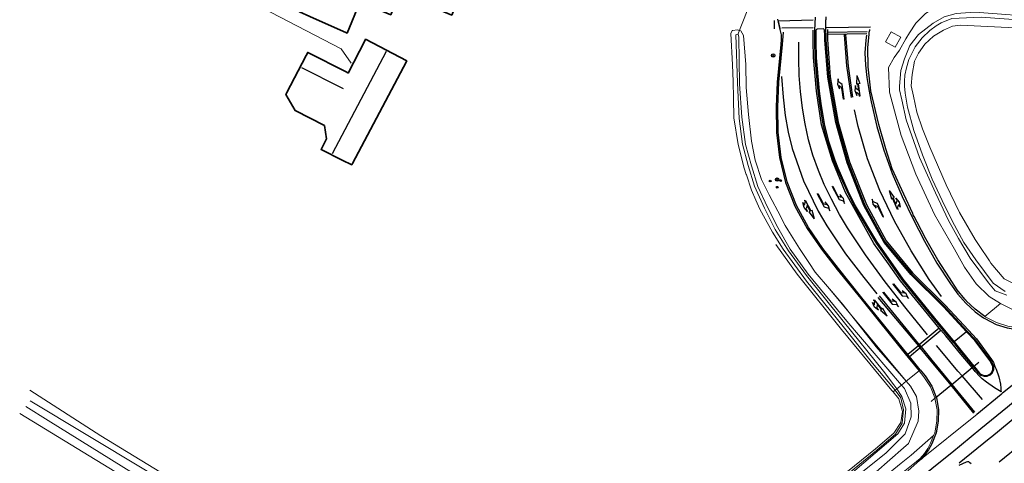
# Model space of a CAD drawing. Header units: metres. Extents: x 169249 to 194689, y 406250 to 412203.
# Tile 348 of 442: x 188793 to 189029, y 411296 to 411403. Entities that reach past the tile are written whole.
import ezdxf

# ---------------------------------------------------------------- set-up
doc = ezdxf.new("R2010")
doc.units = ezdxf.units.M
doc.linetypes.add('BGT_NLCS_N264$0$AM-AS', pattern=[16, 10, -2, 2, -2])
doc.layers.get('0').update_dxf_attribs({"linetype": 'CONTINUOUS'})
for name, color, linetype, lineweight in [('BGT_NLCS_N264$0$B-WE-AM-AS_KUNSTWERK_DUIKER-GV', 252, 'BGT_NLCS_N264$0$AM-AS', 18), ('BGT_NLCS_N264$0$B-WE-FV-GELEIDING_WILDRASTER-G', 252, 'CONTINUOUS', 18), ('BGT_NLCS_N264$0$B-WE-GW-WATERGANG_INSTEEK-G', 252, 'CONTINUOUS', 18), ('BGT_NLCS_N264$0$B-WE-GW-WATERGANG_SLOOT_BODEM-G', 252, 'CONTINUOUS', 18), ('BGT_NLCS_N264$0$B-WE-GW-WATERGANG_WATERLIJN-G', 252, 'CONTINUOUS', 18), ('BGT_NLCS_N264$0$B-WE-OG-TOPOGRAFIE_BEBOUWING-G', 252, 'CONTINUOUS', 35), ('BGT_NLCS_N264$0$B-WE-OG-TOPOGRAFIE_TERREIN_ONBEGROEID-GV', 252, 'CONTINUOUS', 18), ('BGT_NLCS_N264$0$B-WE-OG-TOPOGRAFIE_WATER-GV', 252, 'CONTINUOUS', 18), ('BGT_NLCS_N264$0$B-WE-OG-TOPOGRAFIE_WEG_BERM-GV', 252, 'CONTINUOUS', 18), ('BGT_NLCS_N264$0$B-WE-OG-TOPOGRAFIE_WEG_RIJWEG-GV', 252, 'CONTINUOUS', 18), ('BGT_NLCS_N264$0$B-WE-OG-TOPOGRAFIE_WEG_VERHARD-G', 252, 'CONTINUOUS', 18), ('BGT_NLCS_N264$0$B-WE-VW-BEWEGWIJZERING_DRAAGCONSTRUCTIE-S', 252, 'CONTINUOUS', 25), ('BGT_NLCS_N264$0$B-WE-VW-MARKERING_PIJL-S', 252, 'CONTINUOUS', 25), ('X-XX-AL-REFERENTIE-G', 7, 'CONTINUOUS', 18)]:
    doc.layers.add(name, color=color, linetype=linetype, lineweight=lineweight)
for name, color, linetype in [('BGT_NLCS_N264$0$B-WE-KG-KADASTRAAL_NOK-G', 252, 'CONTINUOUS'), ('BGT_NLCS_N264$0$B-WE-OG-TOPOGRAFIE_WEG_RIJWEG-G', 252, 'CONTINUOUS'), ('BGT_NLCS_N264$0$B-WE-OG-TOPOGRAFIE_WEG_VERKEERSEILAND-GV', 252, 'CONTINUOUS'), ('BGT_NLCS_N264$0$B-WE-VH-KANTOPSLUITING-G', 252, 'CONTINUOUS'), ('BGT_NLCS_N264$0$B-WE-VW-BEWEGWIJZERING_DRAAGCONSTRUCTIE_PORTAAL_POER-G', 252, 'CONTINUOUS'), ('BGT_NLCS_N264$0$B-WE-VW-MARKERING-G', 252, 'CONTINUOUS'), ('BGT_NLCS_N264$0$B-WE-VW-VERKEERSTEKEN_DRAAGCONSTRUCTIE-S', 252, 'CONTINUOUS')]:
    doc.layers.add(name, color=color, linetype=linetype)

# ---------------------------------------------------------------- blocks, each defined once
blk = doc.blocks.new('BGT_NLCS_N264$0$SIE-WEG_WEGWIJZER-SO')
for q in [(-0.29, -0.29), (0, 0.41), (0.29, -0.29)]:
    blk.add_line((0, 0), q)
blk.add_circle((0, 0), 0.413)
blk = doc.blocks.new('BGT_NLCS_N264$0$B-SVW-MARKERING_PIJL_COMBI_RD_RA_5.0')
for p, q in [((0, 0.07), (2.95, 0.07)), ((0, -0.08), (0, 0.07)), ((5, 0), (2.95, 0.38)), ((2.95, 0.38), (2.95, 0.07)), ((5, 0), (2.95, -0.37)), ((0, -0.08), (0.35, -0.08)), ((0.25, -0.68), (0.95, -0.68)), ((1.45, -0.97), (0.25, -0.68)), ((0.35, -0.08), (0.95, -0.68)), ((1.35, -0.08), (2.95, -0.08)), ((1.35, -0.08), (1.95, -0.68)), ((2.65, -0.68), (1.45, -0.97)), ((1.95, -0.68), (2.65, -0.68)), ((2.95, -0.08), (2.95, -0.37))]:
    blk.add_line(p, q)
blk = doc.blocks.new('BGT_NLCS_N264$0$B-SVW-MARKERING_PIJL_LA_5.0')
for p, q in [((0, 0.07), (2.7, 0.07)), ((0, -0.08), (0, 0.07)), ((3.8, 0.97), (2.6, 0.67)), ((2.6, 0.67), (3.3, 0.67)), ((2.7, 0.07), (3.3, 0.67)), ((3.55, -0.08), (4.3, 0.67)), ((5, 0.67), (3.8, 0.97)), ((4.3, 0.67), (5, 0.67)), ((0, -0.08), (3.55, -0.08))]:
    blk.add_line(p, q)
blk = doc.blocks.new('BGT_NLCS_N264$0$B-SVW-MARKERING_PIJL_COMBI_RD_LA_5.0')
for p, q in [((0, 0.07), (0.35, 0.07)), ((0, 0.07), (0, -0.08)), ((1.45, 0.97), (0.25, 0.67)), ((0.25, 0.67), (0.95, 0.67)), ((0.35, 0.07), (0.95, 0.67)), ((1.35, 0.07), (1.95, 0.67)), ((1.35, 0.07), (2.95, 0.07)), ((2.65, 0.67), (1.45, 0.97)), ((1.95, 0.67), (2.65, 0.67)), ((2.95, 0.07), (2.95, 0.37)), ((5, 0), (2.95, 0.37)), ((0, -0.08), (2.95, -0.08)), ((5, 0), (2.95, -0.38)), ((2.95, -0.38), (2.95, -0.08))]:
    blk.add_line(p, q)
blk = doc.blocks.new('BGT_NLCS_N264$0$SIE-WEG_VERKEERSBORD_PAAL-SO')
blk.add_line((-0.3, 0), (0.3, 0))
for radius in [0.2, 0.0745]:
    blk.add_circle((0, 0), radius)
blk = doc.blocks.new('BGT_NLCS_N264')
at = {"layer": 'BGT_NLCS_N264$0$B-WE-AM-AS_KUNSTWERK_DUIKER-GV'}
blk.add_line((188965.34, 411399.13, 10.6), (188969.32, 411409.3, 11.62), dxfattribs=at)
at = {"layer": 'BGT_NLCS_N264$0$B-WE-FV-GELEIDING_WILDRASTER-G'}
for points in [[(188974.42, 411348.8, 10.98), (188979.57, 411341.69, 10.86), (188990.2, 411328.46, 10.97), (189002.27, 411313.85, 11.01), (189002.57, 411313.49, 11)], [(189002.57, 411313.49, 11), (189003.95, 411311.85, 10.95), (189004.77, 411308.85, 10.86), (189004.39, 411306.16, 10.86), (189002.7, 411303.62, 10.92), (188998.34, 411299.84, 10.95), (188986.61, 411290.39, 11.02)]]:
    blk.add_polyline3d(points, dxfattribs=at)
at = {"layer": 'BGT_NLCS_N264$0$B-WE-GW-WATERGANG_INSTEEK-G'}
for points in [[(189028.32, 411334.65, 11.37), (189025.59, 411336.37, 11.52), (189022.45, 411339.4, 11.49), (189019.7, 411343.37, 11.5), (189017.27, 411347.68, 11.51), (189012.5, 411356.04, 11.45), (189007.96, 411365.66, 11.4), (189004.45, 411374.96, 11.37), (189003.21, 411379.66, 11.42), (189001.71, 411385.32, 11.48), (189001.42, 411391.23, 11.46), (189002.78, 411393.62, 11.44), (189003.43, 411394.48, 11.44), (189004.12, 411395.41, 11.43), (189005.57, 411398.11, 11.41), (189006.52, 411399.56, 11.4), (189008.01, 411401.82, 11.38), (189010.3, 411404.14, 11.36), (189012.62, 411405.62, 11.41), (189014.98, 411406.65, 11.48), (189017.8, 411407.1, 11.49), (189023.71, 411407.13, 11.42), (189040.2, 411406.04, 11.45)], [(189034.96, 411400.59, 11.37), (189018.74, 411401.37, 11.36), (189016.79, 411401.1, 11.38), (189014.65, 411400.16, 11.42), (189012.27, 411398.76, 11.38), (189010.17, 411396.84, 11.36), (189008.64, 411394.69, 11.37), (189007.68, 411392.74, 11.37), (189007.12, 411389.52, 11.36), (189006.88, 411386.83, 11.36), (189007.47, 411384.33, 11.33), (189008.24, 411380.51, 11.3), (189009.6, 411376.52, 11.29), (189011.33, 411372.13, 11.28), (189015.25, 411363.1, 11.38), (189018.43, 411356.51, 11.39), (189022.24, 411350.04, 11.4), (189023.18, 411348.61, 11.4), (189025.64, 411344.88, 11.4), (189025.99, 411344.36, 11.4), (189029.13, 411340.63, 11.39), (189031.87, 411339.22, 11.39)], [(189003.05, 411313.89, 10.92), (188997.62, 411320.39, 11.05), (188995.39, 411323.18, 11.05), (188990.55, 411329.21, 11.06), (188981.77, 411340, 11.07), (188976.22, 411347.7, 11.19), (188973.62, 411351.78, 11.1), (188970.63, 411357.28, 11.11), (188969.67, 411359.45, 11.1), (188968.61, 411361.86, 11.09), (188967.38, 411365.5, 11.08), (188967.34, 411365.61, 11.08), (188966.85, 411367.07, 11.07), (188965.39, 411372.8, 11.07), (188964.41, 411379.17, 11.07), (188964.32, 411383.91, 11.06), (188964.23, 411387.86, 11.06), (188964.03, 411391.89, 11.03), (188963.65, 411399.34, 10.98), (188964, 411400.12, 11.05), (188964.13, 411400.13, 11.06), (188965.22, 411400.23, 11.11), (188966.02, 411400.05, 11.13), (188966.7, 411398.93, 11.16), (188967.23, 411391.98, 11.22), (188967.34, 411386.4, 11.31), (188967.9, 411379.99, 11.27), (188968.58, 411373.6, 11.27), (188969.48, 411369.03, 11.26), (188970.98, 411364.38, 11.28), (188972.83, 411360.74, 11.34), (188973.54, 411359.33, 11.37), (188974.89, 411356.78, 11.32), (188976.69, 411353.36, 11.26), (188977.32, 411352.36, 11.26), (188980.14, 411347.84, 11.29), (188982.34, 411344.51, 11.23), (188983.85, 411342.23, 11.2), (188987.33, 411338.17, 11.26)], [(188987.33, 411338.17, 11.26), (188990.56, 411334.39, 11.31), (188992.38, 411332.1, 11.3)], [(188992.38, 411332.1, 11.3), (188998.53, 411324.34, 11.25), (189005.72, 411316.08, 11.35)], [(188795.68, 411313.93, 10.84), (188812.69, 411302.99, 10.66), (188828.65, 411293.23, 10.62), (188853.67, 411278.67, 10.73), (188864.22, 411272.13, 10.66), (188878.15, 411263.5, 10.58), (188892.33, 411254.61, 10.72), (188911.49, 411243.17, 10.66), (188920.22, 411238.1, 10.64), (188921.99, 411236.9, 10.84)], [(188917.09, 411233.46, 11.38), (188914.75, 411235.09, 11.55), (188912.77, 411236.6, 11.54), (188896.15, 411246.42, 11.55), (188859.7, 411268.04, 11.46), (188827.68, 411287.39, 11.58), (188822.19, 411290.7, 11.6), (188793.24, 411308.34, 11.4)]]:
    blk.add_polyline3d(points, dxfattribs=at)
at = {"layer": 'BGT_NLCS_N264$0$B-WE-GW-WATERGANG_SLOOT_BODEM-G'}
blk.add_line((189004.59, 411315.16, 10.53), (189003.46, 411314.22, 10.53), dxfattribs=at)
for points in [[(189029.8, 411336.66, 10.64), (189027.03, 411337.71, 10.64), (189025.39, 411339.66, 10.68), (189020.98, 411345.56, 10.69), (189018.25, 411350.23, 10.69), (189015.84, 411354.55, 10.69), (189012.7, 411361.18, 10.69), (189008.91, 411369.63, 10.69), (189005.7, 411378.68, 10.61), (189004.61, 411383.46, 10.61), (189004.06, 411385.89, 10.62), (189004.12, 411386.78, 10.61), (189004.4, 411390.54, 10.61), (189005.28, 411393.27, 10.57), (189006.6, 411396.53, 10.54), (189008.64, 411399.12, 10.53), (189012.13, 411401.85, 10.53), (189014.79, 411403.4, 10.52), (189017.67, 411404.17, 10.52), (189022.11, 411404.47, 10.5), (189039.18, 411403.23, 10.62)], [(189039.08, 411402.18, 10.74), (189023.64, 411403.3, 10.76), (189016.62, 411402.98, 10.76), (189014.05, 411401.9, 10.76), (189012.9, 411401.22, 10.75), (189011.36, 411400.09, 10.75), (189009.48, 411398.35, 10.76), (189007.82, 411396.17, 10.75), (189006.32, 411393.15, 10.75), (189005.76, 411391.13, 10.75), (189005.33, 411389.38, 10.75), (189005.29, 411387.99, 10.73), (189005.25, 411386.75, 10.72), (189005.43, 411385.09, 10.72), (189005.99, 411381.76, 10.7), (189007.51, 411376.11, 10.71), (189009.63, 411370.28, 10.7), (189011.94, 411364.51, 10.68), (189014.97, 411357.98, 10.68), (189017.29, 411353.48, 10.67), (189019.54, 411349.28, 10.67), (189022.37, 411345.11, 10.67), (189026.57, 411339.53, 10.68), (189029.39, 411337.53, 10.67)], [(189003.46, 411314.22, 10.53), (189002.71, 411315.22, 10.55), (189000.27, 411318.48, 10.65), (188990.55, 411330.42, 10.64), (188981.76, 411341.36, 10.62), (188977.46, 411347.33, 10.59), (188974.31, 411352.42, 10.62), (188971.74, 411357.52, 10.57), (188969.36, 411362.83, 10.59), (188967.82, 411367.75, 10.59), (188966.49, 411372.88, 10.57), (188965.64, 411378.98, 10.56), (188965.26, 411387.52, 10.55), (188964.89, 411399.07, 10.55), (188965.06, 411399.16, 10.56), (188965.4, 411399.23, 10.56), (188965.62, 411398.46, 10.56), (188965.74, 411387.35, 10.58), (188966.32, 411379.32, 10.58), (188967.21, 411372.75, 10.59), (188968.59, 411367.63, 10.59), (188970.14, 411362.72, 10.62), (188972.42, 411357.76, 10.63), (188974.89, 411352.86, 10.62), (188977.92, 411347.67, 10.62), (188982.19, 411341.68, 10.63), (188991.45, 411330.47, 10.64), (189004.59, 411315.16, 10.53)]]:
    blk.add_polyline3d(points, dxfattribs=at)
at = {"layer": 'BGT_NLCS_N264$0$B-WE-GW-WATERGANG_WATERLIJN-G'}
for points in [[(188920.99, 411235.72, 10.01), (188920.8, 411236.11, 10.13), (188920.28, 411236.92, 10.14), (188918.87, 411237.73, 10.15), (188918.67, 411237.85, 10.15), (188907.48, 411244.32, 10.2), (188879.86, 411260.82, 10.2), (188854.88, 411275.83, 10.11), (188822.96, 411294.97, 10.09), (188795.77, 411311.37, 10.09)], [(188794.72, 411309.99, 10.08), (188800.08, 411306.67, 10.09), (188822.86, 411292.56, 10.13), (188846.84, 411278.27, 10.18), (188853.86, 411274.08, 10.19), (188856.62, 411272.4, 10.19), (188868.78, 411265, 10.19), (188874.7, 411261.39, 10.19), (188880.55, 411257.83, 10.2), (188910.51, 411239.44, 10.15), (188918.41, 411234.17, 10.16), (188920.17, 411233.87, 10.29)]]:
    blk.add_polyline3d(points, dxfattribs=at)
at = {"layer": 'BGT_NLCS_N264$0$B-WE-KG-KADASTRAAL_NOK-G'}
blk.add_line((188881.03, 411395.09, 16.85), (188868.1, 411370.52, 16.9), dxfattribs=at)
blk.add_polyline3d([(188870.8, 411386.08, 16.69), (188870.34, 411386.32, 16.69), (188860.85, 411391.16, 16.71)], dxfattribs=at)
at = {"layer": 'BGT_NLCS_N264$0$B-WE-OG-TOPOGRAFIE_BEBOUWING-G'}
for points in [[(188900.95, 411414.06, 15.72), (188896.79, 411403.78, 15.79), (188888.36, 411407.28, 15.77), (188889.44, 411409.96, 15.74), (188889.47, 411410.05, 15.73), (188889.32, 411410.1, 14.69), (188885.85, 411411.62, 14.67), (188885.45, 411411.79, 19.63), (188885.39, 411411.65, 19.55), (188882.16, 411403.87, 15.07), (188875.91, 411406.46, 14.98), (188875.82, 411406.22, 14.3), (188874.9, 411406.61, 14.36), (188874.71, 411406.67, 14.89), (188871.69, 411399.46, 14.96), (188871.57, 411399.51, 14.95), (188862.8, 411403.42, 14.94), (188860.27, 411404.55, 14.94), (188861.07, 411406.5, 15)], [(188866.26, 411377.32, 14.67), (188859.29, 411380.9, 14.69), (188857.01, 411384.79, 15.18), (188857.14, 411385.05, 15.18), (188861.89, 411394.12, 15.42), (188862.26, 411394.82, 15.44), (188871.46, 411390.17, 15.36), (188871.91, 411389.91, 15.27), (188871.93, 411389.9, 15.27), (188876.02, 411397.78, 15.05), (188876.12, 411397.98, 15.05), (188885.98, 411392.79, 14.9), (188885.19, 411391.31, 14.9), (188872.99, 411368.22, 14.93), (188872.83, 411367.91, 14.93), (188870.51, 411369.06, 15.2), (188865.45, 411371.56, 15.8), (188866.78, 411374.17, 15.79), (188866.26, 411377.32, 14.67)]]:
    blk.add_polyline3d(points, dxfattribs=at)
at = {"layer": 'BGT_NLCS_N264$0$B-WE-OG-TOPOGRAFIE_TERREIN_ONBEGROEID-GV', "linetype": 'Continuous'}
blk.add_line((189002.57, 411313.49, 11), (189003.05, 411313.89, 10.92), dxfattribs=at)
at = {"layer": 'BGT_NLCS_N264$0$B-WE-OG-TOPOGRAFIE_WATER-GV'}
for p, q in [((188992.38, 411332.1, 3.94), (188987.33, 411338.17, 1.13)), ((189005.72, 411316.08, 11.35), (188992.38, 411332.1, 3.94)), ((189005.72, 411316.08, 11.35), (189004.59, 411315.16, 10.53)), ((189003.46, 411314.22, 10.53), (189003.05, 411313.89, 10.92))]:
    blk.add_line(p, q, dxfattribs=at)
for points in [[(189028.32, 411334.65, 11.37), (189031.17, 411333.21, 11.35), (189037.46, 411333.62, 11.36), (189039.52, 411334.37, 11.44)], [(189008.16, 411312.4, 11.41), (189006.73, 411314.87, 11.35), (189005.72, 411316.08, 11.35)], [(189004.59, 411315.16, 10.53), (189005.26, 411314.36, 10.52), (189006.81, 411310.8, 10.57), (189006.91, 411307.54, 10.56), (189005.46, 411303.44, 10.58), (189000.88, 411298.91, 10.58), (188988.31, 411288.85, 10.61), (188930.85, 411241.18, 10.55), (188925.05, 411236.71, 10.6), (188924.79, 411236.77, 10.57), (188924.6, 411237.13, 10.54), (188924.68, 411237.59, 10.53), (188926.07, 411239.43, 10.51), (188928.65, 411241.66, 10.54), (188934.26, 411246.02, 10.56), (188987.37, 411289.7, 10.56), (188992.83, 411294.2, 10.51), (189003.65, 411303.48, 10.53), (189005.26, 411306.01, 10.54), (189005.63, 411309.42, 10.52), (189004.67, 411312.44, 10.54), (189003.46, 411314.22, 10.53)], [(189003.05, 411313.89, 10.92), (189004.37, 411312.1, 10.94), (189005.05, 411309.21, 10.94), (189004.76, 411305.98, 10.95), (189003.16, 411303.37, 10.82), (188998.56, 411299.47, 10.79), (188986.96, 411289.93, 10.85)], [(188926.4, 411235.75, 11.38), (188931.77, 411240.07, 11.38), (188944.28, 411250.03, 11.56), (188957.57, 411261.27, 11.52), (188961.92, 411264.62, 11.56), (188975.51, 411275.67, 11.65), (188984.93, 411283.62, 11.55), (188998.5, 411294.33, 11.6), (189005.04, 411300.12, 11.62), (189006.27, 411301.15, 11.58), (189008.53, 411306.53, 11.52), (189008.73, 411308.88, 11.52), (189008.16, 411312.4, 11.41)]]:
    blk.add_polyline3d(points, dxfattribs=at)
at = {"layer": 'BGT_NLCS_N264$0$B-WE-OG-TOPOGRAFIE_WEG_BERM-GV'}
for p, q in [((189024.53, 411331.54, 11.6), (189028.32, 411334.65, 11.37)), ((189008.77, 411318.59, 11.5), (189005.72, 411316.08, 11.35))]:
    blk.add_line(p, q, dxfattribs=at)
blk.add_polyline3d([(188903.3, 411213.47, 11.69), (188924.28, 411230.6, 11.69), (188933.45, 411238.22, 11.74), (188942.65, 411245.69, 11.77), (188944.98, 411247.58, 11.78), (188954.04, 411255.01, 11.78), (188963.36, 411262.64, 11.79), (188977.04, 411273.95, 11.81), (188986.13, 411281.38, 11.8), (188990.77, 411285.19, 11.83), (189004.49, 411296.46, 11.86), (189006.91, 411298.38, 11.85), (189012.26, 411303.05, 11.78)], dxfattribs=at)
at = {"layer": 'BGT_NLCS_N264$0$B-WE-OG-TOPOGRAFIE_WEG_RIJWEG-G'}
blk.add_line((188974.97, 411402.34, 11.71), (188975.37, 411400.59, 11.72), dxfattribs=at)
for points in [[(188974.88, 411402.77, 11.7), (188975.44, 411400.32, 11.71), (188975.72, 411399.03, 11.73), (188975.76, 411397.91, 11.72), (188975.62, 411396.74, 11.75), (188974.76, 411387.75, 11.7), (188974.54, 411381.8, 11.66), (188974.62, 411375.69, 11.61), (188975.34, 411369.66, 11.59), (188976.73, 411363.64, 11.56), (188978.99, 411357.98, 11.55), (188981.93, 411352.64, 11.54), (188985.38, 411347.67, 11.55), (188989.14, 411342.87, 11.56), (188994.78, 411335.85, 11.52), (189005.78, 411322.22, 11.49), (189006.2, 411321.76, 11.5), (189008.77, 411318.59, 11.5)], [(189016.99, 411325.34, 11.8), (189012.32, 411331.05, 11.8), (189004.69, 411340.38, 11.81), (188998.38, 411349.36, 11.86), (188993.28, 411358, 11.89), (188991.51, 411361.6, 11.91), (188989.07, 411367.12, 11.92), (188988.38, 411368.96, 11.92), (188986.76, 411373.72, 11.93), (188985.81, 411377.65, 11.95), (188984.98, 411382.59, 11.96), (188984.59, 411385.55, 11.95), (188983.88, 411393.55, 11.97), (188983.8, 411397.56, 11.98), (188983.77, 411398.57, 11.96), (188983.76, 411400.16, 11.97), (188983.92, 411403.3, 11.98)], [(188986.41, 411403.33, 11.97), (188986.39, 411401.73, 11.97)], [(188986.39, 411401.73, 11.97), (188986.37, 411400.21, 11.97), (188986.42, 411398.91, 11.96), (188986.41, 411397.88, 11.95), (188987.17, 411388.92, 11.95), (188989.05, 411378.09, 11.93), (188991.77, 411368.48, 11.9), (188995.79, 411358.24, 11.87), (189000.57, 411349.46, 11.86), (189006.93, 411341.76, 11.82), (189014.78, 411334.02, 11.77), (189020.32, 411328.08, 11.76)], [(189024.53, 411331.54, 11.6), (189022.19, 411333.33, 11.66), (189020.1, 411335.33, 11.65), (189020.03, 411335.39, 11.65), (189019.77, 411335.71, 11.65), (189017.88, 411337.97, 11.67), (189016.09, 411340.83, 11.66), (189013.24, 411345.16, 11.67), (189010.42, 411350.14, 11.64), (189008.29, 411354.17, 11.63), (189007.58, 411355.49, 11.63), (189007.39, 411355.93, 11.62), (189007.26, 411356.22, 11.62), (189005.14, 411360.9, 11.6), (189002.36, 411366.95, 11.57), (189002.35, 411366.97, 11.57), (189000.82, 411371.71, 11.55), (188999.16, 411377.59, 11.55), (188997.19, 411385.6, 11.58), (188996.61, 411391.35, 11.61), (188996.51, 411395.93, 11.66), (188996.78, 411399.22, 11.66), (188996.82, 411399.71, 11.66), (188996.94, 411400.21, 11.67), (188996.98, 411400.36, 11.67)]]:
    blk.add_polyline3d(points, dxfattribs=at)
at = {"layer": 'BGT_NLCS_N264$0$B-WE-OG-TOPOGRAFIE_WEG_RIJWEG-GV'}
for p, q in [((189028.76, 411313.29, 11.88), (189028.44, 411312.86, 11.85)), ((189009.26, 411297.42, 11.86), (189009.02, 411297.56, 11.86))]:
    blk.add_line(p, q, dxfattribs=at)
for points in [[(189039.1, 411329.14, 11.67), (189038.46, 411328.99, 11.67), (189035.68, 411328.72, 11.62), (189032.88, 411328.79, 11.59), (189030.04, 411329.25, 11.59), (189027.33, 411330.11, 11.6), (189024.74, 411331.39, 11.6), (189024.53, 411331.54, 11.6)], [(189020.32, 411328.08, 11.76), (189022.29, 411325.97, 11.75), (189025.86, 411321.13, 11.78), (189026.38, 411320.32, 11.78), (189026.66, 411319.63, 11.81), (189026.66, 411318.81, 11.83), (189026.36, 411318.08, 11.83), (189025.82, 411317.51, 11.84), (189025.11, 411317.2, 11.84), (189024.34, 411317.19, 11.82), (189023.61, 411317.47, 11.81), (189023.12, 411317.89, 11.8), (189022.48, 411318.65, 11.8), (189021.82, 411319.43, 11.81), (189021.73, 411319.54, 11.81)], [(189021.73, 411319.54, 11.81), (189018.66, 411323.3, 11.8), (189016.99, 411325.34, 11.8)], [(189008.77, 411318.59, 11.5), (189009.95, 411317.14, 11.5), (189011.55, 411314.75, 11.52), (189012.57, 411312.11, 11.59), (189012.59, 411311.99, 11.59)], [(189012.59, 411311.99, 11.59), (189013.14, 411309.25, 11.68), (189013, 411306.48, 11.73), (189012.53, 411303.74, 11.77), (189012.26, 411303.05, 11.78)], [(189022.65, 411308.13, 11.87), (189021.51, 411307.21, 11.87), (189009.72, 411297.79, 11.86), (189009.26, 411297.42, 11.86)], [(189012.26, 411303.05, 11.78), (189011.55, 411301.19, 11.8), (189010.9, 411299.98, 11.83), (189010.06, 411298.78, 11.84), (189009.48, 411298.09, 11.85), (189009.02, 411297.56, 11.86)], [(189009.02, 411297.56, 11.86), (189008.19, 411296.84, 11.85), (189005.75, 411294.9, 11.86), (188992.04, 411283.64, 11.83), (188987.39, 411279.83, 11.8), (188978.31, 411272.4, 11.81), (188964.64, 411261.1, 11.79), (188955.3, 411253.46, 11.78), (188946.24, 411246.03, 11.78), (188943.91, 411244.13, 11.77), (188934.72, 411236.67, 11.74), (188925.55, 411229.06, 11.69), (188904.56, 411211.92, 11.69)]]:
    blk.add_polyline3d(points, dxfattribs=at)
at = {"layer": 'BGT_NLCS_N264$0$B-WE-OG-TOPOGRAFIE_WEG_VERHARD-G'}
for points in [[(188872.67, 411392.27, 11.63), (188870.32, 411395.66, 11.63), (188851.38, 411405.55, 11.57), (188841.01, 411411.04, 11.55), (188845.81, 411419.93, 11.53), (188854.3, 411436.53, 11.55), (188860.77, 411451.05, 11.52), (188860.87, 411451.51, 11.47)], [(189002.07, 411399.77, 11.52), (189004.37, 411398.48, 11.51), (189003.01, 411396.06, 11.47), (189000.71, 411397.35, 11.5), (189002.07, 411399.77, 11.52)]]:
    blk.add_polyline3d(points, dxfattribs=at)
at = {"layer": 'BGT_NLCS_N264$0$B-WE-OG-TOPOGRAFIE_WEG_VERKEERSEILAND-GV'}
for p, q in [((189020.14, 411327.93, 11.87), (189017.17, 411325.49, 11.89)), ((189020.14, 411327.93, 11.87), (189020.32, 411328.08, 11.76)), ((189022.12, 411325.79, 11.87), (189020.14, 411327.93, 11.87)), ((189016.99, 411325.34, 11.8), (189017.17, 411325.49, 11.89))]:
    blk.add_line(p, q, dxfattribs=at)
for points in [[(189017.17, 411325.49, 11.89), (189018.82, 411323.47, 11.89), (189021.91, 411319.69, 11.91)], [(189021.91, 411319.69, 11.91), (189022.04, 411319.53, 11.91), (189022.46, 411319.01, 11.89), (189022.64, 411318.79, 11.88), (189023.29, 411318.01, 11.89), (189023.72, 411317.65, 11.9), (189024.36, 411317.4, 11.9), (189025.09, 411317.42, 11.92), (189025.71, 411317.72, 11.93), (189026.18, 411318.21, 11.94), (189026.45, 411318.86, 11.92), (189026.45, 411319.57, 11.91), (189026.2, 411320.19, 11.91), (189025.73, 411321.03, 11.89), (189025.56, 411321.25, 11.89), (189022.12, 411325.79, 11.87)]]:
    blk.add_polyline3d(points, dxfattribs=at)
at = {"layer": 'BGT_NLCS_N264$0$B-WE-VH-KANTOPSLUITING-G'}
blk.add_polyline3d([(189020.14, 411327.93, 11.87), (189014.64, 411333.88, 11.88), (189006.78, 411341.6, 11.92), (189000.38, 411349.34, 11.96), (188995.57, 411358.15, 11.98), (188991.55, 411368.41, 12), (188988.83, 411378.06, 12.04), (188986.9, 411388.89, 12.07), (188986.2, 411397.88, 12.08), (188986.16, 411398.92, 12.09), (188986.13, 411400.18, 12.09), (188986.04, 411400.35, 12.1), (188985.84, 411400.46, 12.09), (188984.35, 411400.44, 12.08), (188984.17, 411400.36, 12.08), (188984.03, 411400.15, 12.08), (188984.05, 411398.49, 12.07), (188984.03, 411397.54, 12.08), (188984.1, 411393.58, 12.08), (188984.8, 411385.58, 12.04), (188985.21, 411382.64, 12.04), (188986.01, 411377.71, 12.03), (188986.99, 411373.82, 12.04), (188988.55, 411369.05, 12.03), (188989.28, 411367.22, 12.03), (188991.7, 411361.7, 12.01), (188993.48, 411358.1, 11.99), (188998.54, 411349.51, 11.96), (189004.85, 411340.5, 11.93), (189012.49, 411331.2, 11.89), (189017.17, 411325.49, 11.89)], dxfattribs=at)
at = {"layer": 'BGT_NLCS_N264$0$B-WE-VW-BEWEGWIJZERING_DRAAGCONSTRUCTIE_PORTAAL_POER-G', "linetype": 'Continuous'}
for p, q in [((189021.91, 411319.69, 11.91), (189023.07, 411320.64, 11.96)), ((189019.07, 411317.34, 11.8), (189021.46, 411319.32, 11.9)), ((189021.46, 411319.32, 11.9), (189021.73, 411319.54, 11.91)), ((189021.73, 411319.54, 11.91), (189021.91, 411319.69, 11.91)), ((189016.61, 411315.31, 11.7), (189019.07, 411317.34, 11.8)), ((189012.9, 411312.24, 11.54), (189016.35, 411315.09, 11.69)), ((189016.35, 411315.09, 11.69), (189016.61, 411315.31, 11.7)), ((189011.64, 411311.2, 11.49), (189012.59, 411311.99, 11.53)), ((189012.59, 411311.99, 11.53), (189012.9, 411312.24, 11.54))]:
    blk.add_line(p, q, dxfattribs=at)
at = {"layer": 'BGT_NLCS_N264$0$B-WE-VW-MARKERING-G'}
for p, q in [((188974.02, 411402.5, 11.68), (188974.08, 411400.47, 11.64)), ((188997.12, 411400.9, 11.68), (188986.62, 411400.76, 11.93)), ((188986.81, 411399.71, 11.96), (188986.8, 411399.12, 11.96)), ((188996.25, 411399.29, 11.74), (188986.8, 411399.12, 11.96)), ((188986.81, 411399.71, 11.96), (188996.37, 411399.89, 11.73)), ((188998.92, 411336.13, 11.63), (189008.6, 411324.58, 11.61)), ((188999.21, 411336.52, 11.63), (189008.83, 411324.78, 11.62)), ((189013.62, 411328.78, 11.77), (189008.83, 411324.78, 11.62)), ((189009.23, 411324.31, 11.62), (189014.01, 411328.3, 11.77)), ((189014.01, 411328.3, 11.77), (189013.62, 411328.78, 11.77)), ((189008.6, 411324.58, 11.61), (189008.99, 411324.07, 11.62)), ((189008.99, 411324.07, 11.62), (189011.59, 411320.9, 11.66)), ((189011.59, 411320.9, 11.66), (189016.35, 411315.09, 11.76)), ((189011.84, 411321.11, 11.67), (189016.61, 411315.31, 11.75)), ((189016.35, 411315.09, 11.76), (189021.85, 411308.39, 11.86)), ((189016.61, 411315.31, 11.75), (189022.07, 411308.64, 11.85))]:
    blk.add_line(p, q, dxfattribs=at)
at = {"layer": 'BGT_NLCS_N264$0$B-WE-VW-MARKERING-G', "linetype": 'Continuous'}
for p, q in [((188975.01, 411402.42, 11.71), (188983.41, 411402.65, 11.95)), ((188983.37, 411400.74, 11.94), (188975.87, 411400.64, 11.75)), ((188986.39, 411402.62, 11.94), (188986.39, 411401.73, 11.94)), ((188986.39, 411401.73, 11.94), (188986.39, 411400.84, 11.93)), ((189008.6, 411324.58, 11.61), (189006.1, 411322.5, 11.52)), ((189006.46, 411322.01, 11.52), (189006.1, 411322.5, 11.52)), ((189006.46, 411322.01, 11.52), (189008.99, 411324.07, 11.62)), ((189009.05, 411318.82, 11.52), (189006.46, 411322.01, 11.52)), ((189023.98, 411311.69, 11.83), (189019.07, 411317.34, 11.74)), ((189028.76, 411313.29, 11.88), (189032.67, 411316.4, 11.85)), ((189028.44, 411312.86, 11.85), (189022.65, 411308.13, 11.87))]:
    blk.add_line(p, q, dxfattribs=at)
at = {"layer": 'BGT_NLCS_N264$0$B-WE-VW-MARKERING-G'}
for points in [[(188986.81, 411400.36, 11.95), (188986.81, 411400.21, 11.95), (188986.81, 411399.71, 11.96)], [(189013.62, 411328.78, 11.77), (189010.09, 411333.08, 11.79), (189004.29, 411340.1, 11.8), (189001.43, 411344.16, 11.82), (188997.97, 411349.05, 11.85), (188991.12, 411361.3, 11.87), (188988.03, 411368.86, 11.91), (188985.38, 411377.49, 11.93), (188984.16, 411385.57, 11.93), (188983.48, 411393.6, 11.95), (188983.39, 411397.62, 11.96), (188983.41, 411400.16, 11.95)], [(188986.8, 411399.12, 11.96), (188986.83, 411397.9, 11.93), (188987.46, 411388.97, 11.94), (188989.37, 411378.13, 11.9), (188992.11, 411368.6, 11.88), (188996.15, 411358.44, 11.85), (189000.85, 411349.69, 11.83), (189007.19, 411342.03, 11.79), (189015.02, 411334.3, 11.76), (189020.59, 411328.3, 11.74)], [(188992.55, 411384.01, 11.88), (188991.47, 411391.62, 11.85), (188990.91, 411399.03, 11.87)], [(188991.15, 411399.05, 11.87), (188991.75, 411391.51, 11.85), (188992.82, 411384.11, 11.84)], [(189016.68, 411325.09, 11.77), (189015.18, 411326.93, 11.78), (189014.01, 411328.3, 11.77)], [(189020.59, 411328.3, 11.74), (189022.54, 411326.2, 11.74), (189026.17, 411321.29, 11.76), (189026.58, 411320.52, 11.79), (189026.96, 411319.63, 11.8), (189027.28, 411318.93, 11.81), (189027.89, 411317.13, 11.85), (189028.27, 411315.38, 11.84), (189028.36, 411314.39, 11.86), (189028.39, 411313.81, 11.85), (189028.41, 411313.54, 11.84), (189026.84, 411314.52, 11.82), (189024.91, 411315.84, 11.8), (189023.87, 411316.63, 11.79), (189023.31, 411317.16, 11.77), (189022.22, 411318.41, 11.78), (189021.46, 411319.32, 11.77)], [(189021.46, 411319.32, 11.77), (189018.35, 411323.05, 11.76), (189016.68, 411325.09, 11.77)], [(189008.83, 411324.78, 11.62), (189008.84, 411324.77, 11.62), (189009.23, 411324.31, 11.62)], [(189009.23, 411324.31, 11.62), (189009.24, 411324.29, 11.62), (189011.84, 411321.11, 11.67)], [(189021.23, 411296.26, 12.03), (189020.97, 411296.55, 12.03), (189020.71, 411296.72, 12.03), (189020.38, 411296.76, 12.03), (189020.09, 411296.7, 12.05), (189018.33, 411295.87, 12.03)]]:
    blk.add_polyline3d(points, dxfattribs=at)
at = {"layer": 'BGT_NLCS_N264$0$B-WE-VW-MARKERING-G', "linetype": 'Continuous'}
for points in [[(189006.1, 411322.5, 11.52), (188995.09, 411336.05, 11.53), (188989.43, 411343.09, 11.56), (188985.7, 411347.84, 11.56), (188982.28, 411352.88, 11.55), (188979.38, 411358.16, 11.57), (188977.17, 411363.82, 11.58), (188975.75, 411369.7, 11.6), (188975, 411375.71, 11.62), (188974.9, 411381.75, 11.67), (188975.15, 411387.73, 11.71), (188976.03, 411396.74, 11.75), (188976.3, 411399.72, 11.77)], [(188996.18, 411398.98, 11.71), (188995.98, 411397.74, 11.71), (188995.8, 411394.78, 11.71), (188995.97, 411391.82, 11.72), (188996.26, 411388.86, 11.71), (188996.75, 411385.92, 11.7), (188997.27, 411382.97, 11.69), (188998.63, 411377.13, 11.68), (189000.31, 411371.41, 11.66), (189002.33, 411365.82, 11.65), (189004.72, 411360.32, 11.64), (189007.35, 411354.88, 11.63), (189010.11, 411349.58, 11.62), (189013.05, 411344.37, 11.64), (189016.27, 411339.36, 11.67), (189018.09, 411336.91, 11.66), (189019.99, 411334.77, 11.65), (189022.18, 411332.69, 11.62), (189024.22, 411331.28, 11.62)], [(189010.83, 411327.15, 11.7), (189005.69, 411333.46, 11.71), (189000.68, 411339.85, 11.71), (188995.93, 411346.32, 11.73), (188991.6, 411352.78, 11.76), (188989.73, 411356.02, 11.76), (188987.76, 411359.68, 11.77), (188986.07, 411363.21, 11.77), (188984.66, 411366.54, 11.8), (188983.35, 411370.24, 11.81), (188982.27, 411373.89, 11.81), (188981.46, 411377.74, 11.81), (188980.82, 411381.45, 11.82), (188980.33, 411385.49, 11.83), (188980.05, 411389.29, 11.84), (188979.92, 411393.32, 11.82), (188979.95, 411397.32, 11.84)], [(188975.82, 411389.08, 11.73), (188976.2, 411384.1, 11.74), (188976.71, 411379.76, 11.72), (188977.41, 411375.74, 11.71), (188978.38, 411371.82, 11.71), (188981.04, 411364.1, 11.69), (188984.6, 411356.82, 11.66), (188986.68, 411353.33, 11.65), (188991.16, 411346.56, 11.65), (188995.5, 411340.88, 11.63), (188998.62, 411337.01, 11.63)], [(189014.11, 411336.35, 11.74), (189011.16, 411340.46, 11.73), (189006.87, 411347.32, 11.73), (189002.91, 411354.42, 11.76), (188999.39, 411361.73, 11.77), (188996.45, 411369.31, 11.77), (188994.21, 411377.11, 11.8), (188993.27, 411381.05, 11.82)], [(189024.22, 411331.28, 11.62), (189024.52, 411331.08, 11.62), (189027.26, 411329.69, 11.61), (189029.85, 411328.84, 11.6), (189032.84, 411328.34, 11.61), (189035.67, 411328.26, 11.63), (189038.62, 411328.64, 11.67), (189041.44, 411329.35, 11.7), (189042.92, 411329.96, 11.71)], [(188908.58, 411210.53, 11.8), (188919.9, 411219.78, 11.81), (188929.63, 411227.74, 11.81), (188942.03, 411237.92, 11.85), (188946.2, 411241.34, 11.86), (188954.48, 411248.11, 11.88), (188967.64, 411258.86, 11.91), (188980.07, 411269.14, 11.91), (188989.41, 411276.72, 11.92), (188992.51, 411279.28, 11.93), (189004.11, 411288.9, 11.95), (189011.84, 411295.18, 11.95), (189013.5, 411296.53, 11.95), (189016.61, 411299.02, 11.94), (189023.56, 411304.71, 11.93), (189029.99, 411309.96, 11.92), (189041.76, 411319.72, 11.88), (189047.44, 411324.35, 11.88)], [(189019.07, 411317.34, 11.74), (189018.09, 411318.48, 11.72), (189014.23, 411323.07, 11.71), (189012.93, 411324.61, 11.7)], [(189009.05, 411318.82, 11.52), (189010.23, 411317.36, 11.52), (189011.83, 411314.9, 11.54), (189012.9, 411312.24, 11.59)], [(189027.97, 411296.76, 11.96), (189029.23, 411297.79, 11.97), (189038.12, 411305, 11.98), (189050.52, 411315.22, 12.02)], [(189012.9, 411312.24, 11.59), (189012.92, 411312.19, 11.59), (189013.4, 411309.25, 11.69), (189013.37, 411306.48, 11.74), (189012.9, 411303.67, 11.78), (189011.81, 411301.03, 11.82), (189011.03, 411299.6, 11.84), (189010.26, 411298.61, 11.86), (189009.65, 411297.88, 11.86), (189009.26, 411297.42, 11.86)], [(189036.32, 411311.1, 11.98), (189026.18, 411302.78, 12.02), (189025.56, 411302.27, 12.02), (189018.42, 411296.41, 12.01)], [(189009.26, 411297.42, 11.86), (189008.35, 411296.62, 11.87), (189006.08, 411294.63, 11.86)]]:
    blk.add_polyline3d(points, dxfattribs=at)
at = {"layer": 'BGT_NLCS_N264$0$B-WE-VW-BEWEGWIJZERING_DRAAGCONSTRUCTIE-S', "color": 7}
for p in [(188973.8, 411394.1, 11.6), (188974.77, 411364.38, 11.58)]:
    blk.add_blockref('BGT_NLCS_N264$0$SIE-WEG_WEGWIJZER-SO', p, dxfattribs=at)
at = {"layer": 'BGT_NLCS_N264$0$B-WE-VW-MARKERING_PIJL-S', "color": 7}
for name, p, rotation in [('BGT_NLCS_N264$0$B-SVW-MARKERING_PIJL_LA_5.0', (188990.72, 411383.64, 11.86), 98.0109549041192), ('BGT_NLCS_N264$0$B-SVW-MARKERING_PIJL_COMBI_RD_LA_5.0', (188994.56, 411384.39, 11.76), 97.68665705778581), ('BGT_NLCS_N264$0$B-SVW-MARKERING_PIJL_LA_5.0', (188988.03, 411362.76, 11.82), 297.4067277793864), ('BGT_NLCS_N264$0$B-SVW-MARKERING_PIJL_LA_5.0', (188984.44, 411360.99, 11.73), 298.504387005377), ('BGT_NLCS_N264$0$B-SVW-MARKERING_PIJL_COMBI_RD_RA_5.0', (189003.7, 411357.25, 11.71), 114.5868714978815), ('BGT_NLCS_N264$0$B-SVW-MARKERING_PIJL_COMBI_RD_RA_5.0', (188981.41, 411359.43, 11.62), 297.6626286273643), ('BGT_NLCS_N264$0$B-SVW-MARKERING_PIJL_LA_5.0', (189000.2, 411355.41, 11.8), 114.7463830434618), ('BGT_NLCS_N264$0$B-SVW-MARKERING_PIJL_LA_5.0', (189002.58, 411339.36, 11.74), 308.8008278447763), ('BGT_NLCS_N264$0$B-SVW-MARKERING_PIJL_LA_5.0', (189000.19, 411337.38, 11.66), 308.5452771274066), ('BGT_NLCS_N264$0$B-SVW-MARKERING_PIJL_COMBI_RD_RA_5.0', (188997.95, 411335.54, 11.58), 308.9614657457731)]:
    blk.add_blockref(name, p, dxfattribs=dict(at, rotation=rotation))
at = {"layer": 'BGT_NLCS_N264$0$B-WE-VW-VERKEERSTEKEN_DRAAGCONSTRUCTIE-S', "color": 7}
for p in [(188973.09, 411364.03, 11.49), (188974.77, 411362.54, 11.47), (188975.62, 411364.15, 11.51)]:
    blk.add_blockref('BGT_NLCS_N264$0$SIE-WEG_VERKEERSBORD_PAAL-SO', p, dxfattribs=at)

msp = doc.modelspace()

# ---------------------------------------------------------------- block references
at = {"layer": 'X-XX-AL-REFERENTIE-G'}
msp.add_blockref('BGT_NLCS_N264', (0, 0), dxfattribs=at)

doc.saveas('drawing.dxf')
